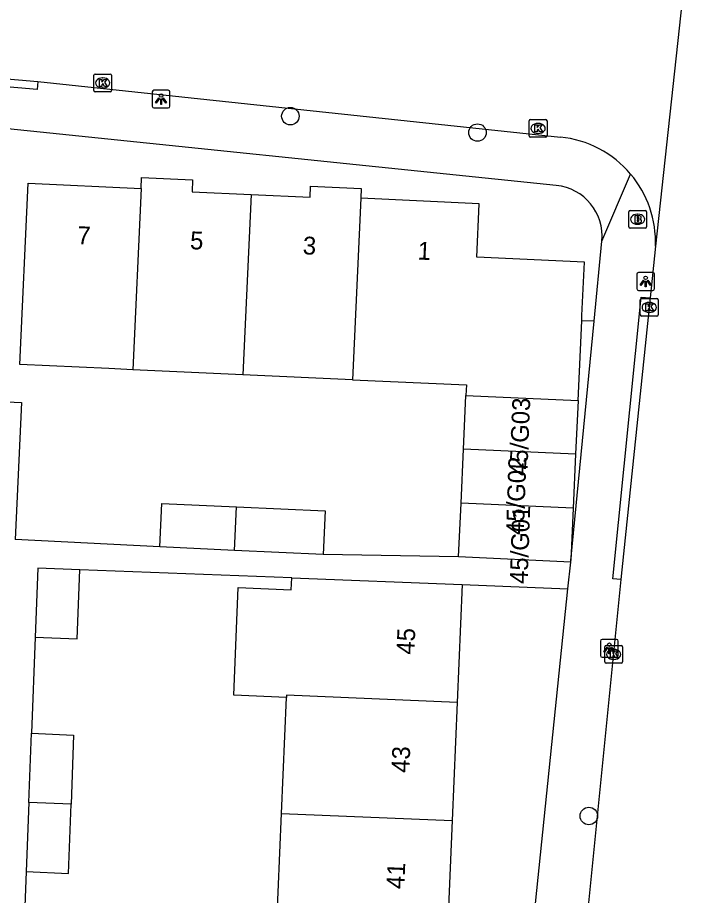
# Model space of a CAD drawing. Extents: x 161355 to 162026, y 386504 to 387459.
# Drawn here: x 161774.32 to 161812.05, y 386889.6 to 386938.81 of the extents above; entities that cross this region are included whole.
import ezdxf

# ---------------------------------------------------------------- set-up
doc = ezdxf.new("R2010")
doc.units = 0
for name, color, linetype in [('IMGEO_Boom', 7, 'Continuous'), ('IMGEO_Brandkraan', 7, 'Continuous'), ('IMGEO_Kolk', 7, 'Continuous'), ('IMGEO_Lichtpunt', 7, 'Continuous'), ('IMGEO_Pand', 7, 'Continuous'), ('IMGEO_Pand_nummerreeks', 7, 'Continuous'), ('IMGEO_Rijbaan_lokaal_open', 7, 'Continuous'), ('IMGEO_Voetpad_open', 7, 'Continuous')]:
    doc.layers.add(name, color=color, linetype=linetype)

msp = doc.modelspace()

# ---------------------------------------------------------------- linework, layer by layer
at = {"layer": 'IMGEO_Boom'}
for centre in [(161789.617, 386933.282), (161800.107, 386932.364), (161806.352, 386894.059)]:
    msp.add_circle(centre, 0.489, dxfattribs=at)
at = {"layer": 'IMGEO_Brandkraan'}
for p, q in [((161808.662, 386928.002), (161809.514, 386928.002)), ((161808.587, 386927.076), (161808.587, 386927.928)), ((161809.075, 386927.782), (161809.1, 386927.782)), ((161809.588, 386927.928), (161809.588, 386927.076)), ((161809.098, 386927.222), (161809.073, 386927.222)), ((161809.514, 386927.002), (161808.662, 386927.002))]:
    msp.add_line(p, q, dxfattribs=at)
for points in [[(161808.662, 386928.002), (161809.514, 386928.002)], [(161808.587, 386927.076), (161808.587, 386927.928)], [(161808.935, 386927.702), (161808.935, 386927.302), (161809.148, 386927.302)], [(161809.166, 386927.702), (161808.935, 386927.702)], [(161809.114, 386927.621), (161809.06, 386927.621), (161809.06, 386927.545)], [(161809.06, 386927.545), (161809.113, 386927.545)], [(161809.588, 386927.928), (161809.588, 386927.076)], [(161809.122, 386927.469), (161809.06, 386927.469), (161809.06, 386927.388)], [(161809.06, 386927.388), (161809.122, 386927.388)], [(161809.514, 386927.002), (161808.662, 386927.002)]]:
    msp.add_lwpolyline(points, dxfattribs=at)
for centre, radius, start, end in [((161808.664, 386927.926), 0.0765, 91.552, 178.448), ((161808.664, 386927.926), 0.0765, 91.552, 178.448), ((161809.512, 386927.926), 0.0765, 1.552, 88.448), ((161809.512, 386927.926), 0.0765, 1.552, 88.448), ((161809.115, 386927.583), 0.0379, 267.8285, 90.9355), ((161809.17, 386927.557), 0.145, 59.4692, 91.5367), ((161809.195, 386927.604), 0.0922, 285.5137, 58.1501), ((161809.2, 386927.412), 0.105, 301.3115, 78.989), ((161808.664, 386927.078), 0.0765, 181.552, 268.448), ((161808.664, 386927.078), 0.0765, 181.552, 268.448), ((161809.123, 386927.428), 0.0404, 269.8759, 90.5077), ((161809.154, 386927.553), 0.251, 268.6676, 293.5347), ((161809.512, 386927.078), 0.0765, 271.552, 358.448), ((161809.512, 386927.078), 0.0765, 271.552, 358.448)]:
    msp.add_arc(centre, radius, start, end, dxfattribs=at)
for centre, major_axis, ratio, start_param, end_param in [((161809.074, 386927.502), (-0.387, 0.002), 0.722429, 4.712389, 7.853982), ((161809.099, 386927.502), (-0.39, 0.002), 0.717154, 1.570796, 4.712389)]:
    msp.add_ellipse(centre, major_axis=major_axis, ratio=ratio, start_param=start_param, end_param=end_param, dxfattribs=at)
at = {"layer": 'IMGEO_Kolk'}
for p, q in [((161778.594, 386934.719), (161778.594, 386935.571)), ((161778.669, 386935.645), (161779.521, 386935.645)), ((161779.082, 386935.425), (161779.107, 386935.425)), ((161779.595, 386935.571), (161779.595, 386934.719)), ((161779.521, 386934.645), (161778.669, 386934.645)), ((161779.105, 386934.865), (161779.08, 386934.865)), ((161803.005, 386932.171), (161803.005, 386933.023)), ((161803.08, 386933.097), (161803.932, 386933.097)), ((161804.006, 386933.023), (161804.006, 386932.171)), ((161803.493, 386932.877), (161803.518, 386932.877)), ((161803.932, 386932.097), (161803.08, 386932.097)), ((161803.516, 386932.317), (161803.491, 386932.317)), ((161809.235, 386922.14), (161809.235, 386922.992)), ((161809.31, 386923.066), (161810.162, 386923.066)), ((161809.723, 386922.846), (161809.748, 386922.846)), ((161810.236, 386922.992), (161810.236, 386922.14)), ((161809.746, 386922.286), (161809.721, 386922.286)), ((161810.162, 386922.066), (161809.31, 386922.066)), ((161807.246, 386902.689), (161807.246, 386903.541)), ((161807.321, 386903.615), (161808.173, 386903.615)), ((161807.734, 386903.395), (161807.759, 386903.395)), ((161808.247, 386903.541), (161808.247, 386902.689)), ((161808.173, 386902.615), (161807.321, 386902.615)), ((161807.757, 386902.835), (161807.732, 386902.835))]:
    msp.add_line(p, q, dxfattribs=at)
for points in [[(161778.594, 386934.719), (161778.594, 386935.571)], [(161778.669, 386935.645), (161779.521, 386935.645)], [(161779.595, 386935.571), (161779.595, 386934.719)], [(161778.915, 386935.345), (161779.038, 386935.345), (161779.038, 386935.194), (161779.168, 386935.345), (161779.332, 386935.345), (161779.186, 386935.194), (161779.339, 386934.945), (161779.187, 386934.945), (161779.102, 386935.109), (161779.038, 386935.042), (161779.038, 386934.945), (161778.915, 386934.945), (161778.915, 386935.345)], [(161779.521, 386934.645), (161778.669, 386934.645)], [(161803.005, 386932.171), (161803.005, 386933.023)], [(161803.08, 386933.097), (161803.932, 386933.097)], [(161804.006, 386933.023), (161804.006, 386932.171)], [(161803.326, 386932.797), (161803.449, 386932.797), (161803.449, 386932.646), (161803.579, 386932.797), (161803.743, 386932.797), (161803.597, 386932.646), (161803.75, 386932.397), (161803.598, 386932.397), (161803.513, 386932.561), (161803.449, 386932.494), (161803.449, 386932.397), (161803.326, 386932.397), (161803.326, 386932.797)], [(161803.932, 386932.097), (161803.08, 386932.097)], [(161809.235, 386922.14), (161809.235, 386922.992)], [(161809.31, 386923.066), (161810.162, 386923.066)], [(161809.556, 386922.766), (161809.679, 386922.766), (161809.679, 386922.615), (161809.809, 386922.766), (161809.973, 386922.766), (161809.827, 386922.615), (161809.98, 386922.366), (161809.828, 386922.366), (161809.743, 386922.53), (161809.679, 386922.463), (161809.679, 386922.366), (161809.556, 386922.366), (161809.556, 386922.766)], [(161810.236, 386922.992), (161810.236, 386922.14)], [(161810.162, 386922.066), (161809.31, 386922.066)], [(161807.246, 386902.689), (161807.246, 386903.541)], [(161807.321, 386903.615), (161808.173, 386903.615)], [(161808.247, 386903.541), (161808.247, 386902.689)], [(161807.567, 386903.315), (161807.69, 386903.315), (161807.69, 386903.164), (161807.82, 386903.315), (161807.984, 386903.315), (161807.838, 386903.164), (161807.991, 386902.915), (161807.839, 386902.915), (161807.754, 386903.079), (161807.69, 386903.012), (161807.69, 386902.915), (161807.567, 386902.915), (161807.567, 386903.315)], [(161808.173, 386902.615), (161807.321, 386902.615)]]:
    msp.add_lwpolyline(points, dxfattribs=at)
for centre, start, end in [((161778.671, 386935.569), 91.552, 178.448), ((161778.671, 386935.569), 91.552, 178.448), ((161779.519, 386935.569), 1.552, 88.448), ((161779.519, 386935.569), 1.552, 88.448), ((161778.671, 386934.721), 181.552, 268.448), ((161778.671, 386934.721), 181.552, 268.448), ((161779.519, 386934.721), 271.552, 358.448), ((161779.519, 386934.721), 271.552, 358.448), ((161803.082, 386933.021), 91.552, 178.448), ((161803.082, 386933.021), 91.552, 178.448), ((161803.93, 386933.021), 1.552, 88.448), ((161803.93, 386933.021), 1.552, 88.448), ((161803.082, 386932.173), 181.552, 268.448), ((161803.082, 386932.173), 181.552, 268.448), ((161803.93, 386932.173), 271.552, 358.448), ((161803.93, 386932.173), 271.552, 358.448), ((161809.312, 386922.99), 91.552, 178.448), ((161809.312, 386922.99), 91.552, 178.448), ((161810.16, 386922.99), 1.552, 88.448), ((161810.16, 386922.99), 1.552, 88.448), ((161809.312, 386922.142), 181.552, 268.448), ((161809.312, 386922.142), 181.552, 268.448), ((161810.16, 386922.142), 271.552, 358.448), ((161810.16, 386922.142), 271.552, 358.448), ((161807.323, 386903.539), 91.552, 178.448), ((161807.323, 386903.539), 91.552, 178.448), ((161808.171, 386903.539), 1.552, 88.448), ((161808.171, 386903.539), 1.552, 88.448), ((161807.323, 386902.691), 181.552, 268.448), ((161807.323, 386902.691), 181.552, 268.448), ((161808.171, 386902.691), 271.552, 358.448), ((161808.171, 386902.691), 271.552, 358.448)]:
    msp.add_arc(centre, 0.0765, start, end, dxfattribs=at)
for centre, major_axis, ratio, start_param, end_param in [((161779.081, 386935.145), (-0.387, 0.002), 0.722429, 4.712389, 7.853982), ((161779.106, 386935.145), (-0.39, 0.002), 0.717154, 1.570796, 4.712389), ((161803.492, 386932.597), (-0.387, 0.002), 0.722429, 4.712389, 7.853982), ((161803.517, 386932.597), (-0.39, 0.002), 0.717154, 1.570796, 4.712389), ((161809.722, 386922.566), (-0.387, 0.002), 0.722429, 4.712389, 7.853982), ((161809.747, 386922.566), (-0.39, 0.002), 0.717154, 1.570796, 4.712389), ((161807.733, 386903.115), (-0.387, 0.002), 0.722429, 4.712389, 7.853982), ((161807.758, 386903.115), (-0.39, 0.002), 0.717154, 1.570796, 4.712389)]:
    msp.add_ellipse(centre, major_axis=major_axis, ratio=ratio, start_param=start_param, end_param=end_param, dxfattribs=at)
at = {"layer": 'IMGEO_Lichtpunt'}
for p, q in [((161781.869, 386934.643), (161781.869, 386933.836)), ((161781.869, 386934.643), (161781.869, 386933.836)), ((161782.771, 386934.738), (161781.963, 386934.738)), ((161782.771, 386934.738), (161781.963, 386934.738)), ((161782.865, 386933.836), (161782.865, 386934.643)), ((161782.865, 386933.836), (161782.865, 386934.643)), ((161781.963, 386933.742), (161782.771, 386933.742)), ((161781.963, 386933.742), (161782.771, 386933.742)), ((161809.038, 386924.421), (161809.038, 386923.614)), ((161809.038, 386924.421), (161809.038, 386923.614)), ((161809.94, 386924.516), (161809.132, 386924.516)), ((161809.94, 386924.516), (161809.132, 386924.516)), ((161810.034, 386923.614), (161810.034, 386924.421)), ((161810.034, 386923.614), (161810.034, 386924.421)), ((161809.132, 386923.52), (161809.94, 386923.52)), ((161809.132, 386923.52), (161809.94, 386923.52)), ((161807.905, 386903.954), (161807.097, 386903.954)), ((161807.905, 386903.954), (161807.097, 386903.954)), ((161807.003, 386903.859), (161807.003, 386903.052)), ((161807.003, 386903.859), (161807.003, 386903.052)), ((161807.999, 386903.052), (161807.999, 386903.859)), ((161807.999, 386903.052), (161807.999, 386903.859)), ((161807.097, 386902.958), (161807.905, 386902.958)), ((161807.097, 386902.958), (161807.905, 386902.958))]:
    msp.add_line(p, q, dxfattribs=at)
for points in [[(161782.243, 386934.307), (161782.282, 386934.279), (161782.094, 386934.017), (161782.056, 386934.044), (161782.243, 386934.307)], [(161782.345, 386934.259), (161782.392, 386934.259), (161782.392, 386933.937), (161782.345, 386933.937), (161782.345, 386934.259)], [(161782.455, 386934.279), (161782.493, 386934.306), (161782.68, 386934.044), (161782.641, 386934.016), (161782.455, 386934.279)], [(161809.412, 386924.085), (161809.451, 386924.057), (161809.263, 386923.795), (161809.225, 386923.822), (161809.412, 386924.085)], [(161809.624, 386924.057), (161809.662, 386924.084), (161809.849, 386923.822), (161809.81, 386923.794), (161809.624, 386924.057)], [(161809.514, 386924.037), (161809.561, 386924.037), (161809.561, 386923.715), (161809.514, 386923.715), (161809.514, 386924.037)], [(161807.377, 386903.523), (161807.416, 386903.495), (161807.228, 386903.233), (161807.19, 386903.26), (161807.377, 386903.523)], [(161807.479, 386903.475), (161807.526, 386903.475), (161807.526, 386903.153), (161807.479, 386903.153), (161807.479, 386903.475)], [(161807.589, 386903.495), (161807.627, 386903.522), (161807.814, 386903.26), (161807.775, 386903.232), (161807.589, 386903.495)]]:
    msp.add_lwpolyline(points, dxfattribs=at)
for centre in [(161782.368, 386934.441), (161809.537, 386924.219), (161807.502, 386903.657)]:
    msp.add_circle(centre, 0.0994, dxfattribs=at)
for centre, start, end in [((161781.963, 386934.643), 90, 180), ((161781.963, 386934.643), 90, 180), ((161782.771, 386934.643), 0, 90), ((161782.771, 386934.643), 0, 90), ((161781.963, 386933.836), 180, 270), ((161781.963, 386933.836), 180, 270), ((161782.771, 386933.836), 270, 0), ((161782.771, 386933.836), 270, 360), ((161809.132, 386924.421), 90, 180), ((161809.132, 386924.421), 90, 180), ((161809.94, 386924.421), 0, 90), ((161809.94, 386924.421), 0, 90), ((161809.132, 386923.614), 180, 270), ((161809.132, 386923.614), 180, 270), ((161809.94, 386923.614), 270, 0), ((161809.94, 386923.614), 270, 360), ((161807.097, 386903.859), 90, 180), ((161807.097, 386903.859), 90, 180), ((161807.905, 386903.859), 0, 90), ((161807.905, 386903.859), 0, 90), ((161807.097, 386903.052), 180, 270), ((161807.097, 386903.052), 180, 270), ((161807.905, 386903.052), 270, 0), ((161807.905, 386903.052), 270, 360)]:
    msp.add_arc(centre, 0.0946, start, end, dxfattribs=at)
at = {"layer": 'IMGEO_Pand'}
for points in [[(161780.777, 386919.071), (161779.444, 386919.132), (161774.449, 386919.36), (161774.914, 386929.526), (161781.247, 386929.237)], [(161781.247, 386929.237), (161781.275, 386929.838), (161784.132, 386929.707), (161784.101, 386929.036), (161787.41, 386928.885)], [(161781.247, 386929.237), (161780.777, 386919.071)], [(161787.41, 386928.885), (161790.719, 386928.734), (161790.748, 386929.358), (161793.591, 386929.228), (161793.565, 386928.678)], [(161787.41, 386928.885), (161786.945, 386918.789)], [(161793.565, 386928.678), (161793.097, 386918.507)], [(161805.951, 386921.807), (161805.965, 386922.116), (161806.101, 386925.101), (161800.069, 386925.377), (161800.206, 386928.374), (161793.565, 386928.678)], [(161805.747, 386917.348), (161805.951, 386921.807)], [(161786.945, 386918.789), (161780.777, 386919.071)], [(161793.097, 386918.507), (161786.945, 386918.789)], [(161793.097, 386918.507), (161799.487, 386918.215), (161799.461, 386917.635)], [(161770.886, 386917.394), (161774.54, 386917.227), (161774.189, 386909.561)], [(161799.323, 386914.617), (161799.461, 386917.635)], [(161799.461, 386917.635), (161805.747, 386917.348)], [(161805.747, 386917.348), (161805.609, 386914.33)], [(161799.185, 386911.599), (161799.323, 386914.617)], [(161805.609, 386914.33), (161799.323, 386914.617)], [(161805.609, 386914.33), (161805.471, 386911.311)], [(161782.293, 386909.139), (161782.405, 386911.574), (161786.604, 386911.381)], [(161786.492, 386908.946), (161786.604, 386911.381)], [(161786.604, 386911.381), (161791.565, 386911.154), (161791.453, 386908.718)], [(161799.047, 386908.581), (161799.185, 386911.599)], [(161805.471, 386911.311), (161799.185, 386911.599)], [(161805.471, 386911.311), (161805.337, 386908.387)], [(161786.492, 386908.946), (161782.293, 386909.139)], [(161791.453, 386908.718), (161786.492, 386908.946)], [(161805.333, 386908.293), (161799.047, 386908.581)], [(161805.333, 386908.293), (161805.337, 386908.387)], [(161777.817, 386907.862), (161775.447, 386907.952), (161775.3, 386904.075)], [(161775.3, 386904.075), (161777.67, 386903.985), (161777.817, 386907.862)], [(161789.402, 386900.707), (161786.437, 386900.834), (161786.696, 386906.869), (161789.661, 386906.742), (161789.69, 386907.401)], [(161789.69, 386907.401), (161799.252, 386907.028)], [(161799.252, 386907.028), (161798.968, 386900.412)], [(161789.123, 386894.206), (161789.402, 386900.707)], [(161798.968, 386900.412), (161789.407, 386900.822), (161789.402, 386900.707)], [(161798.968, 386900.412), (161798.684, 386893.796)], [(161774.948, 386894.817), (161775.095, 386898.694)], [(161775.095, 386898.694), (161777.465, 386898.593), (161777.318, 386894.716)], [(161774.948, 386894.817), (161774.801, 386890.94)], [(161774.801, 386890.94), (161777.171, 386890.838), (161777.318, 386894.716)], [(161777.318, 386894.716), (161774.948, 386894.817)], [(161788.839, 386887.59), (161789.123, 386894.206)], [(161789.123, 386894.206), (161798.684, 386893.796)], [(161798.684, 386893.796), (161798.4, 386887.18)]]:
    msp.add_lwpolyline(points, dxfattribs=at)
at = {"layer": 'IMGEO_Rijbaan_lokaal_open'}
for points in [[(161812.049, 386944.655), (161812.024, 386943.912), (161810.085, 386925.992)], [(161771.755, 386935.552), (161775.451, 386935.233)], [(161775.451, 386935.233), (161804.762, 386932.109)], [(161810.085, 386925.992), (161809.785, 386923.091)], [(161809.785, 386923.091), (161808.152, 386907.304)], [(161808.152, 386907.304), (161805.29, 386878.733)]]:
    msp.add_lwpolyline(points, dxfattribs=at)
for centre, radius, start, end in [((161804.172, 386926.224), 5.915, 40.1298, 84.2726), ((161804.164, 386926.217), 5.926, 357.8286, 40.1344)]:
    msp.add_arc(centre, radius, start, end, dxfattribs=at)
at = {"layer": 'IMGEO_Voetpad_open'}
for points in [[(161775.451, 386935.233), (161775.41, 386934.778), (161771.715, 386935.103), (161771.755, 386935.552)], [(161804.528, 386929.404), (161771.591, 386932.795)], [(161807.081, 386926.284), (161808.694, 386930.036)], [(161806.642, 386921.784), (161807.081, 386926.284)], [(161808.152, 386907.304), (161807.691, 386907.345), (161809.294, 386923.134), (161809.785, 386923.091)], [(161805.337, 386908.387), (161806.642, 386921.784)], [(161806.642, 386921.784), (161805.951, 386921.807)], [(161782.293, 386909.139), (161774.189, 386909.561)], [(161799.047, 386908.581), (161791.453, 386908.718)], [(161789.69, 386907.401), (161777.817, 386907.862)], [(161805.179, 386906.797), (161805.333, 386908.293)], [(161799.252, 386907.028), (161805.179, 386906.797)], [(161799.038, 386847.162), (161805.179, 386906.797)], [(161775.3, 386904.075), (161775.095, 386898.694)], [(161774.801, 386890.94), (161774.595, 386885.544)]]:
    msp.add_lwpolyline(points, dxfattribs=at)
msp.add_arc((161804.234, 386926.559), 2.86, 354.4772, 84.1076, dxfattribs=at)

# ---------------------------------------------------------------- texts
at = {"layer": 'IMGEO_Pand_nummerreeks'}
for s, rotation, p in [('7', 357.3921, (161777.652, 386926.118)), ('5', 357.3921, (161783.975, 386925.83)), ('3', 357.3921, (161790.298, 386925.542)), ('1', 357.393, (161796.734, 386925.249)), ('45/G03', 87.7094, (161802.895, 386913.101)), ('45/G02', 88.0908, (161802.706, 386909.796)), ('45/G01', 88.0251, (161802.915, 386907.05)), ('45', 87.5422, (161796.561, 386903.087)), ('43', 87.5422, (161796.277, 386896.461)), ('41', 87.5422, (161795.997, 386889.948))]:
    msp.add_text(s, height=1, rotation=rotation, dxfattribs=at).set_placement(p)

doc.saveas('drawing.dxf')
